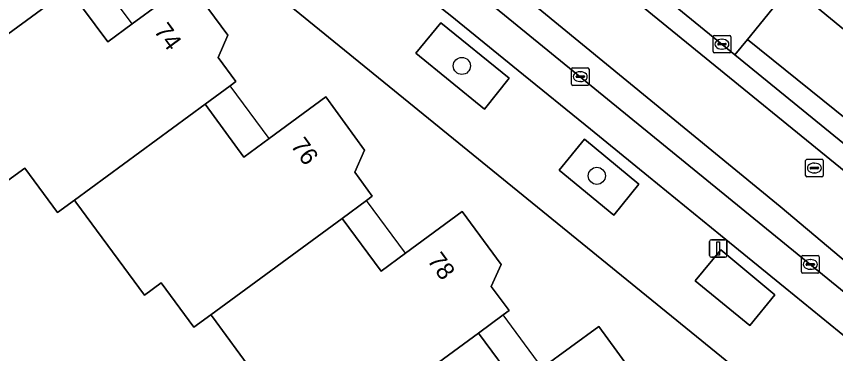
# Model space of a CAD drawing. Extents: x 163426 to 164192, y 380329 to 381641.
# Drawn here: x 163847.67 to 163894.43, y 381378.47 to 381397.74 of the extents above; entities that cross this region are included whole.
import ezdxf

# ---------------------------------------------------------------- set-up
doc = ezdxf.new("R2010")
doc.units = 0
for name, color, linetype in [('IMGEO_Boom', 7, 'Continuous'), ('IMGEO_Erf', 7, 'Continuous'), ('IMGEO_Groenvoorziening', 7, 'Continuous'), ('IMGEO_Kolk', 7, 'Continuous'), ('IMGEO_Lichtmast', 7, 'Continuous'), ('IMGEO_Pand', 7, 'Continuous'), ('IMGEO_Pand_nummerreeks', 7, 'Continuous'), ('IMGEO_Pand_overbouw', 7, 'Continuous'), ('IMGEO_Parkeervlak_open', 7, 'Continuous'), ('IMGEO_Rijbaan_lokaal_gesloten', 7, 'Continuous'), ('IMGEO_Rioolput', 7, 'Continuous'), ('IMGEO_Voetpad_open', 7, 'Continuous')]:
    doc.layers.add(name, color=color, linetype=linetype)

msp = doc.modelspace()

# ---------------------------------------------------------------- linework, layer by layer
at = {"layer": 'IMGEO_Boom'}
for centre in [(163873.101, 381394.905), (163880.806, 381388.626)]:
    msp.add_circle(centre, 0.489, dxfattribs=at)
at = {"layer": 'IMGEO_Erf'}
for points in [[(163856.758, 381427.116), (163861.454, 381424.262), (163868.947, 381418.942), (163875.935, 381412.973), (163890.15, 381400.921), (163891.905, 381399.473), (163898.316, 381394.186), (163899.12, 381395.141), (163899.928, 381394.467), (163899.6, 381393.981), (163899.319, 381394.133), (163898.941, 381393.671), (163899.94, 381392.847), (163912.076, 381381.957), (163912.961, 381380.857), (163913.73, 381379.954), (163915.906, 381377.066)], [(163897.514, 381370.475), (163857.324, 381403.21), (163851.227, 381407.961), (163844.818, 381412.831), (163838.787, 381417.275), (163794.165, 381384.158), (163795.953, 381381.752)], [(163850.664, 381399.291), (163852.885, 381396.278), (163854.281, 381397.307), (163857.508, 381399.686), (163859.732, 381396.657), (163859.181, 381395.383), (163860.193, 381394.007), (163859.871, 381393.77), (163858.441, 381392.72), (163860.663, 381389.7), (163862.092, 381390.752), (163865.327, 381393.132), (163867.54, 381390.09), (163866.997, 381388.83), (163867.988, 381387.47), (163867.657, 381387.226), (163866.26, 381386.198), (163868.491, 381383.175), (163869.886, 381384.205), (163873.108, 381386.583), (163875.339, 381383.553), (163874.777, 381382.297), (163875.793, 381380.927), (163875.455, 381380.678), (163874.047, 381379.642), (163876.271, 381376.635)], [(163862.766, 381375.248), (163858.862, 381380.565), (163858.773, 381380.687), (163857.807, 381379.976), (163855.944, 381382.513), (163854.977, 381381.803), (163851.073, 381387.12), (163850.984, 381387.241), (163850.017, 381386.531), (163848.154, 381389.068), (163847.188, 381388.358)], [(163877.684, 381377.653), (163880.91, 381380.03), (163883.133, 381376.99)]]:
    msp.add_lwpolyline(points, dxfattribs=at)
at = {"layer": 'IMGEO_Groenvoorziening'}
msp.add_lwpolyline([(163868.807, 381411.787), (163888.681, 381395.546), (163889.4, 381396.416), (163890.812, 381398.139)], dxfattribs=at)
for points in [[(163874.386, 381392.442), (163875.805, 381394.196), (163871.9, 381397.371), (163870.466, 381395.627)], [(163881.782, 381386.387), (163883.205, 381388.157), (163880.106, 381390.718), (163878.663, 381388.948)], [(163889.542, 381380.086), (163890.967, 381381.839), (163887.877, 381384.408), (163886.415, 381382.623)]]:
    msp.add_lwpolyline(points, close=True, dxfattribs=at)
at = {"layer": 'IMGEO_Kolk'}
for p, q in [((163887.521, 381396.647), (163888.373, 381396.647)), ((163887.446, 381395.721), (163887.446, 381396.573)), ((163887.705, 381396.141), (163887.705, 381396.153)), ((163887.748, 381396.19), (163888.146, 381396.19)), ((163887.934, 381396.427), (163887.959, 381396.427)), ((163888.189, 381396.153), (163888.189, 381396.141)), ((163888.447, 381396.573), (163888.447, 381395.721)), ((163888.143, 381396.104), (163887.745, 381396.104)), ((163887.957, 381395.867), (163887.932, 381395.867)), ((163888.373, 381395.647), (163887.521, 381395.647)), ((163879.432, 381394.795), (163880.284, 381394.795)), ((163879.357, 381393.869), (163879.357, 381394.721)), ((163879.616, 381394.289), (163879.616, 381394.301)), ((163879.659, 381394.338), (163880.057, 381394.338)), ((163879.845, 381394.575), (163879.87, 381394.575)), ((163880.1, 381394.301), (163880.1, 381394.289)), ((163880.358, 381394.721), (163880.358, 381393.869)), ((163880.284, 381393.795), (163879.432, 381393.795)), ((163880.054, 381394.252), (163879.656, 381394.252)), ((163879.868, 381394.015), (163879.843, 381394.015)), ((163892.49, 381383.141), (163892.49, 381383.993)), ((163892.565, 381384.067), (163893.417, 381384.067)), ((163893.491, 381383.993), (163893.491, 381383.141)), ((163892.749, 381383.561), (163892.749, 381383.573)), ((163893.187, 381383.524), (163892.789, 381383.524)), ((163892.792, 381383.61), (163893.19, 381383.61)), ((163892.978, 381383.847), (163893.003, 381383.847)), ((163893.233, 381383.573), (163893.233, 381383.561)), ((163893.417, 381383.067), (163892.565, 381383.067)), ((163893.001, 381383.287), (163892.976, 381383.287))]:
    msp.add_line(p, q, dxfattribs=at)
for points in [[(163887.521, 381396.647), (163888.373, 381396.647)], [(163887.446, 381395.721), (163887.446, 381396.573)], [(163888.447, 381396.573), (163888.447, 381395.721)], [(163888.373, 381395.647), (163887.521, 381395.647)], [(163879.432, 381394.795), (163880.284, 381394.795)], [(163879.357, 381393.869), (163879.357, 381394.721)], [(163880.358, 381394.721), (163880.358, 381393.869)], [(163880.284, 381393.795), (163879.432, 381393.795)], [(163892.49, 381383.141), (163892.49, 381383.993)], [(163892.565, 381384.067), (163893.417, 381384.067)], [(163893.491, 381383.993), (163893.491, 381383.141)], [(163893.417, 381383.067), (163892.565, 381383.067)]]:
    msp.add_lwpolyline(points, dxfattribs=at)
for centre, radius, start, end in [((163887.523, 381396.571), 0.0765, 91.552, 178.448), ((163887.523, 381396.571), 0.0765, 91.552, 178.448), ((163888.371, 381396.571), 0.0765, 1.552, 88.448), ((163888.371, 381396.571), 0.0765, 1.552, 88.448), ((163887.745, 381396.15), 0.0403, 85.8775, 175.7526), ((163887.742, 381396.14), 0.0366, 178.938, 274.7102), ((163888.146, 381396.147), 0.043, 264.8664, 352.4533), ((163888.15, 381396.152), 0.0386, 1.7309, 96.639), ((163887.523, 381395.723), 0.0765, 181.552, 268.448), ((163887.523, 381395.723), 0.0765, 181.552, 268.448), ((163888.371, 381395.723), 0.0765, 271.552, 358.448), ((163888.371, 381395.723), 0.0765, 271.552, 358.448), ((163879.434, 381394.719), 0.0765, 91.552, 178.448), ((163879.434, 381394.719), 0.0765, 91.552, 178.448), ((163880.282, 381394.719), 0.0765, 1.552, 88.448), ((163880.282, 381394.719), 0.0765, 1.552, 88.448), ((163879.656, 381394.298), 0.0403, 85.8775, 175.7526), ((163879.653, 381394.288), 0.0366, 178.938, 274.7102), ((163880.057, 381394.295), 0.043, 264.8664, 352.4533), ((163880.061, 381394.3), 0.0386, 1.7309, 96.639), ((163879.434, 381393.871), 0.0765, 181.552, 268.448), ((163879.434, 381393.871), 0.0765, 181.552, 268.448), ((163880.282, 381393.871), 0.0765, 271.552, 358.448), ((163880.282, 381393.871), 0.0765, 271.552, 358.448), ((163892.567, 381383.991), 0.0765, 91.552, 178.448), ((163892.567, 381383.991), 0.0765, 91.552, 178.448), ((163893.415, 381383.991), 0.0765, 1.552, 88.448), ((163893.415, 381383.991), 0.0765, 1.552, 88.448), ((163892.789, 381383.57), 0.0403, 85.8775, 175.7526), ((163892.786, 381383.56), 0.0366, 178.938, 274.7102), ((163893.19, 381383.567), 0.043, 264.8664, 352.4533), ((163893.194, 381383.572), 0.0386, 1.7309, 96.639), ((163892.567, 381383.143), 0.0765, 181.552, 268.448), ((163892.567, 381383.143), 0.0765, 181.552, 268.448), ((163893.415, 381383.143), 0.0765, 271.552, 358.448), ((163893.415, 381383.143), 0.0765, 271.552, 358.448)]:
    msp.add_arc(centre, radius, start, end, dxfattribs=at)
for centre, major_axis, ratio, start_param, end_param in [((163887.933, 381396.147), (-0.387, 0.002), 0.722429, 4.712389, 7.853982), ((163887.958, 381396.147), (-0.39, 0.002), 0.717154, 1.570796, 4.712389), ((163879.844, 381394.295), (-0.387, 0.002), 0.722429, 4.712389, 7.853982), ((163879.869, 381394.295), (-0.39, 0.002), 0.717154, 1.570796, 4.712389), ((163892.977, 381383.567), (-0.387, 0.002), 0.722429, 4.712389, 7.853982), ((163893.002, 381383.567), (-0.39, 0.002), 0.717154, 1.570796, 4.712389)]:
    msp.add_ellipse(centre, major_axis=major_axis, ratio=ratio, start_param=start_param, end_param=end_param, dxfattribs=at)
at = {"layer": 'IMGEO_Lichtmast'}
for p, q in [((163887.343, 381384.975), (163888.133, 381384.975)), ((163888.133, 381384.975), (163887.343, 381384.975)), ((163887.243, 381384.075), (163887.243, 381384.875)), ((163887.243, 381384.875), (163887.243, 381384.075)), ((163888.233, 381384.875), (163888.233, 381384.075)), ((163888.233, 381384.075), (163888.233, 381384.875)), ((163888.133, 381383.975), (163887.343, 381383.975)), ((163887.343, 381383.975), (163888.133, 381383.975))]:
    msp.add_line(p, q, dxfattribs=at)
msp.add_lwpolyline([(163887.663, 381384.85), (163887.813, 381384.85), (163887.813, 381384.1), (163887.663, 381384.1), (163887.663, 381384.85)], dxfattribs=at)
for centre, start, end in [((163887.343, 381384.875), 90, 180), ((163887.343, 381384.875), 90, 180), ((163888.133, 381384.875), 0, 90), ((163888.133, 381384.875), 360, 90), ((163887.343, 381384.075), 180, 270), ((163887.343, 381384.075), 180, 270), ((163888.133, 381384.075), 270, 0), ((163888.133, 381384.075), 270, 0)]:
    msp.add_arc(centre, 0.1, start, end, dxfattribs=at)
at = {"layer": 'IMGEO_Pand'}
for points in [[(163851.385, 381401.925), (163851.934, 381403.197), (163849.712, 381406.232), (163846.481, 381403.869), (163845.104, 381402.862), (163842.898, 381405.878), (163835.405, 381400.353), (163835.495, 381400.23), (163839.399, 381394.914), (163840.365, 381395.623), (163842.228, 381393.086), (163843.195, 381393.797), (163850.664, 381399.291), (163852.061, 381400.318), (163852.391, 381400.561)], [(163859.181, 381395.383), (163859.732, 381396.657), (163857.508, 381399.686), (163854.281, 381397.307), (163852.885, 381396.278), (163850.664, 381399.291), (163843.195, 381393.797), (163843.284, 381393.675), (163847.188, 381388.358), (163848.154, 381389.068), (163850.017, 381386.531), (163850.984, 381387.241), (163858.441, 381392.72), (163859.871, 381393.77), (163860.193, 381394.007)], [(163866.997, 381388.83), (163867.54, 381390.09), (163865.327, 381393.132), (163862.092, 381390.752), (163860.663, 381389.7), (163858.441, 381392.72), (163850.984, 381387.241), (163851.073, 381387.12), (163854.977, 381381.803), (163855.944, 381382.513), (163857.807, 381379.976), (163858.773, 381380.687), (163866.26, 381386.198), (163867.657, 381387.226), (163867.988, 381387.47)], [(163874.777, 381382.297), (163875.339, 381383.553), (163873.108, 381386.583), (163869.886, 381384.205), (163868.491, 381383.175), (163866.26, 381386.198), (163858.773, 381380.687), (163858.862, 381380.565), (163862.766, 381375.248), (163863.733, 381375.958), (163865.596, 381373.42), (163866.562, 381374.131), (163874.047, 381379.642), (163875.455, 381380.678), (163875.793, 381380.927)], [(163883.574, 381374.343), (163882.574, 381375.728), (163883.133, 381376.99), (163880.91, 381380.03), (163877.684, 381377.653), (163876.271, 381376.635), (163874.047, 381379.642), (163866.562, 381374.131), (163866.651, 381374.009), (163870.555, 381368.693), (163871.603, 381369.462), (163873.377, 381367.045), (163873.466, 381366.924), (163879.706, 381371.504), (163881.308, 381372.68)]]:
    msp.add_lwpolyline(points, close=True, dxfattribs=at)
at = {"layer": 'IMGEO_Pand_overbouw'}
for points in [[(163852.061, 381400.318), (163850.664, 381399.291), (163852.885, 381396.278), (163854.281, 381397.307)], [(163859.871, 381393.77), (163858.441, 381392.72), (163860.663, 381389.7), (163862.092, 381390.752)], [(163867.657, 381387.226), (163866.26, 381386.198), (163868.491, 381383.175), (163869.886, 381384.205)], [(163875.455, 381380.678), (163874.047, 381379.642), (163876.271, 381376.635), (163877.684, 381377.653)]]:
    msp.add_lwpolyline(points, close=True, dxfattribs=at)
at = {"layer": 'IMGEO_Parkeervlak_open'}
for points in [[(163850.543, 381415.186), (163851.342, 381414.59), (163852.14, 381413.991), (163856.343, 381410.772), (163860.286, 381407.648), (163864.399, 381404.304), (163868.294, 381401.138), (163871.394, 381398.618), (163872.424, 381397.808), (163876.32, 381394.648), (163880.438, 381391.293), (163883.753, 381388.592), (163887.861, 381385.245), (163891.555, 381382.236), (163895.666, 381378.887)], [(163899.144, 381378.545), (163861.726, 381409.101)]]:
    msp.add_lwpolyline(points, dxfattribs=at)
at = {"layer": 'IMGEO_Rijbaan_lokaal_gesloten'}
for points in [[(163904.472, 381382.452), (163902.32, 381384.41), (163895.146, 381390.26), (163888.681, 381395.546), (163868.807, 381411.787), (163856.503, 381421.381), (163855.42, 381422.193), (163853.938, 381423.303), (163842.761, 381431.614), (163841.395, 381432.537), (163840.716, 381433.051), (163838.937, 381434.29), (163829.699, 381440.67)], [(163826.908, 381434.739), (163835.234, 381428.992), (163842.667, 381423.638), (163845.02, 381421.91), (163849.274, 381418.732), (163849.426, 381418.607), (163856.415, 381413.258), (163861.726, 381409.101), (163899.144, 381378.545), (163899.466, 381378.282), (163901.472, 381376.366), (163902.433, 381377.241), (163901.361, 381378.381), (163891.264, 381386.878), (163877.464, 381398.208), (163868.144, 381405.949), (163862.01, 381410.858), (163844.931, 381423.887), (163827.662, 381436.066)], [(163941.502, 381278.63), (163938.317, 381290.329), (163937.807, 381292.203), (163936.342, 381291.876), (163935.871, 381293.48), (163929.322, 381317.601), (163929.681, 381317.703), (163929.065, 381319.87), (163928.731, 381319.775), (163918.27, 381356.954), (163916.89, 381361.86), (163914.855, 381366.58), (163911.836, 381371.772), (163907.4, 381377.437), (163901.267, 381383.762), (163879.891, 381401.183), (163876.198, 381404.193), (163854.116, 381421.564), (163841.848, 381430.533)], [(163841.848, 381430.533), (163854.116, 381421.564), (163876.198, 381404.193), (163879.891, 381401.183), (163901.267, 381383.762), (163907.4, 381377.437), (163911.836, 381371.772), (163914.855, 381366.58), (163916.89, 381361.86), (163918.27, 381356.954), (163928.731, 381319.775), (163929.065, 381319.87), (163929.681, 381317.703), (163929.322, 381317.601), (163935.871, 381293.48), (163936.342, 381291.876), (163937.807, 381292.203), (163937.102, 381294.734), (163926.876, 381331.531), (163924.423, 381340.435), (163923.875, 381342.371), (163919.806, 381357.386)], [(163844.931, 381423.887), (163862.01, 381410.858), (163868.144, 381405.949), (163877.464, 381398.208), (163891.264, 381386.878), (163901.361, 381378.381), (163902.433, 381377.241), (163901.472, 381376.366), (163902.435, 381375.31)]]:
    msp.add_lwpolyline(points, dxfattribs=at)
at = {"layer": 'IMGEO_Rioolput'}
for p, q in [((163892.721, 381388.645), (163892.721, 381389.497)), ((163892.796, 381389.571), (163893.648, 381389.571)), ((163893.023, 381389.114), (163893.421, 381389.114)), ((163893.209, 381389.351), (163893.234, 381389.351)), ((163893.722, 381389.497), (163893.722, 381388.645)), ((163892.98, 381389.065), (163892.98, 381389.077)), ((163893.418, 381389.028), (163893.02, 381389.028)), ((163893.232, 381388.791), (163893.207, 381388.791)), ((163893.464, 381389.077), (163893.464, 381389.065)), ((163893.648, 381388.571), (163892.796, 381388.571))]:
    msp.add_line(p, q, dxfattribs=at)
for points in [[(163892.721, 381388.645), (163892.721, 381389.497)], [(163892.796, 381389.571), (163893.648, 381389.571)], [(163893.722, 381389.497), (163893.722, 381388.645)], [(163893.648, 381388.571), (163892.796, 381388.571)]]:
    msp.add_lwpolyline(points, dxfattribs=at)
for centre, radius, start, end in [((163892.798, 381389.495), 0.0765, 91.552, 178.448), ((163892.798, 381389.495), 0.0765, 91.552, 178.448), ((163893.02, 381389.074), 0.0403, 85.8775, 175.7526), ((163893.425, 381389.076), 0.0386, 1.7309, 96.639), ((163893.646, 381389.495), 0.0765, 1.552, 88.448), ((163893.646, 381389.495), 0.0765, 1.552, 88.448), ((163892.798, 381388.647), 0.0765, 181.552, 268.448), ((163892.798, 381388.647), 0.0765, 181.552, 268.448), ((163893.017, 381389.064), 0.0366, 178.938, 274.7102), ((163893.421, 381389.071), 0.043, 264.8664, 352.4533), ((163893.646, 381388.647), 0.0765, 271.552, 358.448), ((163893.646, 381388.647), 0.0765, 271.552, 358.448)]:
    msp.add_arc(centre, radius, start, end, dxfattribs=at)
for centre, major_axis, ratio, start_param, end_param in [((163893.208, 381389.071), (-0.387, 0.002), 0.722429, 4.712389, 7.853982), ((163893.233, 381389.071), (-0.39, 0.002), 0.717154, 1.570796, 4.712389)]:
    msp.add_ellipse(centre, major_axis=major_axis, ratio=ratio, start_param=start_param, end_param=end_param, dxfattribs=at)
at = {"layer": 'IMGEO_Voetpad_open'}
for points in [[(163833.927, 381420.874), (163836.242, 381419.16), (163838.787, 381417.275), (163844.818, 381412.831), (163851.227, 381407.961), (163857.324, 381403.21), (163897.514, 381370.475), (163897.986, 381370.139), (163901.215, 381367.486)], [(163895.666, 381378.887), (163891.555, 381382.236), (163887.861, 381385.245), (163883.753, 381388.592), (163880.438, 381391.293), (163876.32, 381394.648), (163872.424, 381397.808), (163871.394, 381398.618), (163868.294, 381401.138), (163864.399, 381404.304), (163860.286, 381407.648), (163856.343, 381410.772), (163852.14, 381413.991), (163851.342, 381414.59), (163850.543, 381415.186)]]:
    msp.add_lwpolyline(points, dxfattribs=at)
for points in [[(163891.905, 381399.473), (163890.812, 381398.139), (163889.4, 381396.416), (163895.852, 381391.216), (163895.999, 381391.394), (163896.942, 381392.508), (163897.273, 381392.9), (163898.316, 381394.186)], [(163871.9, 381397.371), (163875.805, 381394.196), (163874.386, 381392.442), (163870.466, 381395.627)], [(163889.4, 381396.416), (163888.681, 381395.546), (163895.146, 381390.26), (163895.852, 381391.216)], [(163880.106, 381390.718), (163883.205, 381388.157), (163881.782, 381386.387), (163878.663, 381388.948)], [(163887.877, 381384.408), (163890.967, 381381.839), (163889.542, 381380.086), (163886.415, 381382.623)]]:
    msp.add_lwpolyline(points, close=True, dxfattribs=at)

# ---------------------------------------------------------------- texts
at = {"layer": 'IMGEO_Pand_nummerreeks'}
for s, rotation, p in [('74', 306.2852, (163855.487, 381396.897)), ('76', 306.0331, (163863.294, 381390.35)), ('78', 306.3654, (163871.094, 381383.788))]:
    msp.add_text(s, height=1, rotation=rotation, dxfattribs=at).set_placement(p)

doc.saveas('drawing.dxf')
